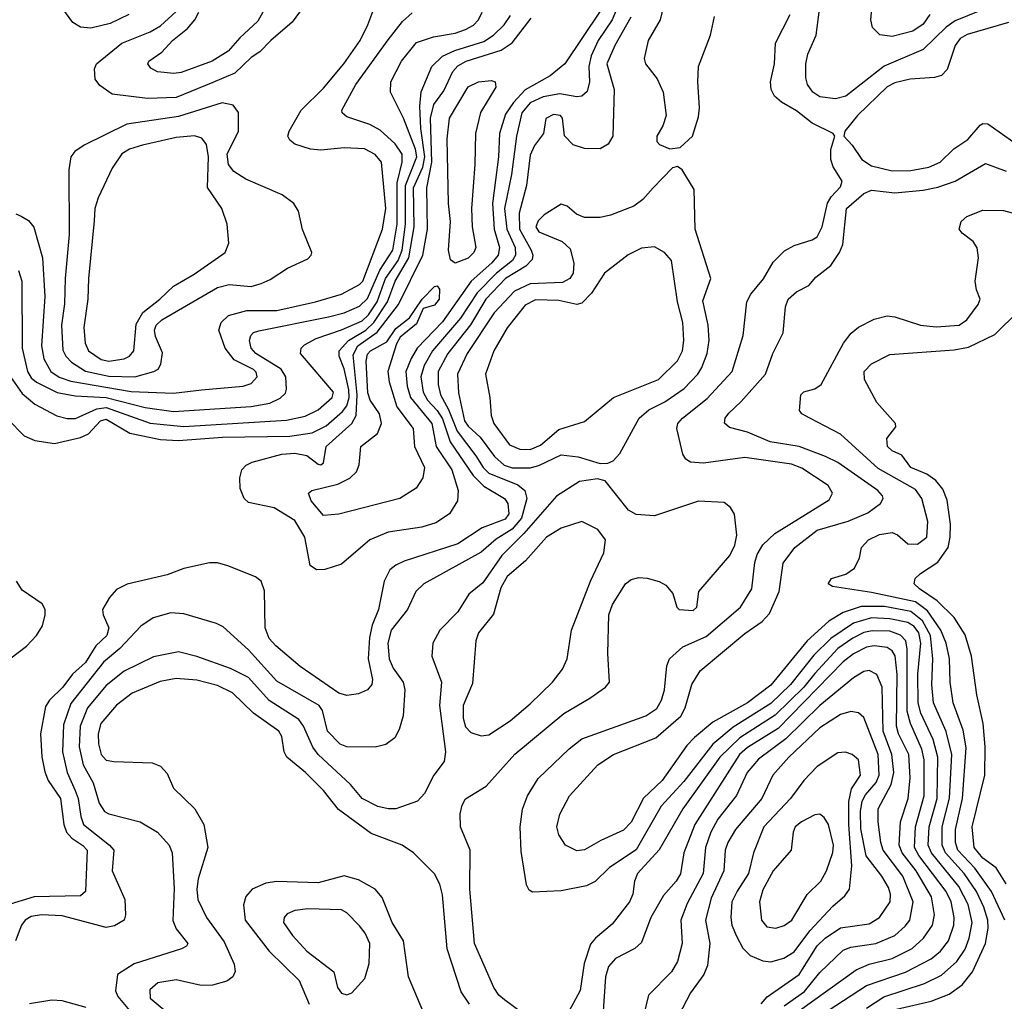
# Model space of a CAD drawing. Extents: x 997028 to 1115134, y 536408 to 618974.
# Tile 335 of 473: x 1040990 to 1044798, y 585051 to 588845. Entities that reach past the tile are written whole.
import ezdxf

# ---------------------------------------------------------------- set-up
doc = ezdxf.new("R2010")
doc.units = 0

msp = doc.modelspace()

# ---------------------------------------------------------------- linework, layer by layer
at = {"layer": '0CON10XD'}
for points in [[(1042125, 588948.1), (1042044.7, 588835.3), (1041961.5, 588765), (1041919, 588721), (1041885, 588698.9), (1041821.8, 588638.2), (1041737.1, 588602.9), (1041595, 588544.8), (1041485, 588540.2), (1041347.9, 588557.9), (1041300.9, 588590.9), (1041282, 588615), (1041280, 588655), (1041288, 588675), (1041385.5, 588755), (1041495, 588798.1), (1041535, 588821.1), (1041595, 588877.2)], [(1044510.2, 588865), (1044485, 588828.4), (1044445, 588800.9), (1044365, 588780), (1044317.4, 588787.4), (1044288.6, 588815), (1044282.2, 588845), (1044290.8, 588945)], [(1043485, 588922.5), (1043466.9, 588845), (1043420.4, 588765), (1043405.8, 588695), (1043410, 588675), (1043456.2, 588616.2), (1043478.5, 588565), (1043490.8, 588475), (1043478, 588435), (1043454, 588395), (1043454.2, 588374.2), (1043465, 588362.5), (1043505, 588346.7)], [(1040945, 587300.8), (1041007, 587237), (1041048.3, 587218.3), (1041125, 587207.6), (1041225, 587230), (1041255.9, 587244.1), (1041303.3, 587295), (1041325, 587301), (1041416.9, 587246.9), (1041535, 587222.2), (1041605, 587219.1), (1041775, 587231.6), (1042035, 587234.9), (1042122, 587248), (1042175, 587274.8), (1042239.2, 587330.8), (1042255, 587352.2), (1042264.1, 587385), (1042263.6, 587415), (1042245, 587496.4), (1042225.7, 587545), (1042225.7, 587565), (1042262.4, 587605), (1042329.3, 587645), (1042359.9, 587675), (1042413, 587755), (1042442, 587835), (1042495.3, 587925), (1042516.4, 588045), (1042513.8, 588195), (1042548.9, 588275), (1042556.8, 588315), (1042541.4, 588425), (1042538.5, 588511.5), (1042543.2, 588566.8), (1042584.6, 588665), (1042625, 588704.4), (1042673.3, 588726.7), (1042785, 588761.5), (1042822.9, 588785), (1042864.2, 588825), (1042888, 588862)], [(1040955.2, 587465), (1040999.8, 587399.8), (1041049, 587359), (1041134.4, 587314.4), (1041174.4, 587304.4), (1041205.6, 587304.4), (1041289.1, 587340.9), (1041325, 587345.9), (1041495, 587285.4), (1041625, 587272.8), (1042022.1, 587297.9), (1042095, 587312.5), (1042145, 587336.9), (1042198.8, 587385), (1042204.5, 587405), (1042076.1, 587555), (1042078.8, 587575), (1042091.6, 587588.4), (1042136.4, 587613.6), (1042235, 587646.4), (1042315, 587680.9), (1042339.8, 587705), (1042373.1, 587755), (1042405.1, 587844.9), (1042453.7, 587915), (1042469.8, 587955), (1042482.5, 588055), (1042482.1, 588205), (1042526.4, 588315), (1042521.7, 588345), (1042474.8, 588464.8), (1042424.6, 588565), (1042425.3, 588605), (1042467.1, 588685), (1042525, 588757.8), (1042590.5, 588779.5), (1042675, 588793.3), (1042715, 588806.8), (1042745.4, 588824.6), (1042765.3, 588845), (1042779.2, 588875)], [(1040975, 588094.4), (1040996.4, 588086.4), (1041025, 588069.2), (1041045, 588044), (1041078.1, 587925), (1041087, 587775), (1041074.5, 587584.5), (1041084.3, 587534.3), (1041110.5, 587485), (1041143.1, 587463.1), (1041187.8, 587447.8), (1041421.9, 587408.1), (1041585, 587401.2), (1041694.1, 587414.1), (1041855, 587428.6), (1041885, 587439.7), (1041908.6, 587465), (1041905, 587483.3), (1041895, 587493.2), (1041820.2, 587530.2), (1041785.3, 587575), (1041760.5, 587645), (1041770, 587675), (1041797.6, 587702.4), (1041868.5, 587721.5), (1041985, 587721.3), (1042134.2, 587755), (1042235, 587784.8), (1042305, 587821.6), (1042317.8, 587835), (1042393.3, 588035), (1042406.2, 588115), (1042390, 588295), (1042364.8, 588324.8), (1042324, 588346), (1042245, 588349.8), (1042155, 588341.3), (1042115, 588344.6), (1042054, 588364), (1042035, 588379.2), (1042026.9, 588395), (1042032.5, 588415), (1042078.9, 588495), (1042165, 588580.4), (1042244.1, 588675), (1042307.3, 588765), (1042337.3, 588825), (1042356.4, 588876.4)], [(1041412.9, 588865), (1041339.8, 588830.2), (1041265, 588813.2), (1041225, 588815.9), (1041195.4, 588835), (1041156.8, 588886.8)], [(1041930.7, 588875), (1041911, 588839), (1041841.1, 588775), (1041796.3, 588723.7), (1041734.4, 588685.6), (1041615, 588641.2), (1041587.1, 588637.1), (1041523.6, 588643.6), (1041497.9, 588657.9), (1041485.6, 588675), (1041489.4, 588685), (1041539.8, 588720.2), (1041580.9, 588765), (1041639.3, 588810.7), (1041667.4, 588845), (1041682.9, 588875)], [(1043235, 588878.7), (1043098.4, 588675), (1043042.3, 588627.7), (1042945, 588573.8), (1042899.5, 588525), (1042869.7, 588480.3), (1042845.5, 588405), (1042841.6, 588315), (1042819.5, 588135), (1042825.3, 588035.3), (1042845.5, 587965), (1042841.2, 587935), (1042816.2, 587905), (1042735.9, 587834.1), (1042625, 587677.5), (1042528, 587575), (1042504, 587536), (1042484, 587485), (1042488.3, 587428.3), (1042501.3, 587385), (1042584.8, 587285), (1042600.5, 587195), (1042662, 587105), (1042686.7, 587025), (1042683.6, 586985), (1042653.1, 586935), (1042599.4, 586900.6), (1042545, 586883.4), (1042416, 586864), (1042345, 586834.6), (1042235, 586741.1), (1042170.3, 586719.7), (1042138.8, 586718.8), (1042114, 586735), (1042093.3, 586845), (1042055, 586908.9), (1041975, 586958.4), (1041875, 586979.2), (1041858.6, 586995), (1041843.6, 587033.6), (1041842.2, 587075), (1041849.4, 587105), (1041866, 587124), (1041888.8, 587135), (1042004.5, 587165.5), (1042055, 587170.2), (1042100.6, 587160.6), (1042145, 587126.7), (1042155, 587124.6), (1042165, 587132.5), (1042175.9, 587195), (1042275.4, 587284.6), (1042291.5, 587315), (1042295.4, 587395), (1042280.4, 587550.4), (1042298.6, 587585), (1042372.3, 587637.7), (1042455.4, 587745), (1042548.9, 587935), (1042567.4, 588035), (1042564.3, 588195), (1042584.8, 588295.2), (1042578.9, 588465), (1042592.4, 588517.6), (1042630.2, 588569.8), (1042665.4, 588644.6), (1042685, 588667), (1042717.1, 588685), (1042851.9, 588728.1), (1042895, 588755.7), (1042968.5, 588851.5)], [(1042415, 588767.7), (1042471.3, 588838.7), (1042508.5, 588871.5)], [(1044265.9, 585025), (1044331.9, 585068.1), (1044489.9, 585120.1), (1044555, 585152.6), (1044614.6, 585205.4), (1044647.5, 585252.5), (1044662.8, 585295), (1044673.5, 585355), (1044658.3, 585425), (1044622.4, 585495), (1044516.2, 585625), (1044504, 585655), (1044507.4, 585725), (1044538.1, 585835), (1044541.4, 585995), (1044523.1, 586063.1), (1044476, 586165), (1044464.6, 586205), (1044463.8, 586315), (1044474.9, 586435), (1044467.6, 586475), (1044450.1, 586500.1), (1044425, 586514.6), (1044355, 586529.1), (1044285, 586532.7), (1044215, 586513.2), (1044127.2, 586452.8), (1044061.6, 586388.4), (1043971.6, 586275), (1043895, 586202.3), (1043749.9, 586110.1), (1043670.6, 586045), (1043558.9, 585901.1), (1043471.6, 585805), (1043375, 585636.3), (1043271.2, 585568.8), (1043216.4, 585513.6), (1043182.3, 585497.7), (1043085, 585478.1), (1042973, 585473), (1042960.7, 585480.7), (1042950.8, 585500.8), (1042929.5, 585630.5), (1042926.1, 585725), (1042935, 585793.3), (1042954.6, 585845), (1042995, 585911.9), (1043115, 586026.9), (1043165, 586066.1), (1043411.4, 586155), (1043455, 586183.4), (1043473.1, 586215), (1043484.1, 586255), (1043492.5, 586347.5), (1043502.9, 586375), (1043555, 586421.2), (1043645, 586460.5), (1043777.5, 586575), (1043821.8, 586645), (1043833.3, 586746.7), (1043842.4, 586777.6), (1043865, 586815.6), (1043910.3, 586859.7), (1044120.6, 586989.4), (1044133.6, 587015), (1044116.9, 587045), (1044015, 587112.1), (1043975, 587126.8), (1043795, 587152.4), (1043635, 587131.3), (1043584.5, 587134.5), (1043566.5, 587146.5), (1043555.4, 587165.4), (1043531.2, 587265), (1043536.2, 587285), (1043553.1, 587305), (1043648.9, 587381.1), (1043746, 587485), (1043788.5, 587625), (1043802.5, 587755), (1043818.5, 587785), (1043866.7, 587843.3), (1043905, 587908), (1043948.6, 587951.4), (1043985, 587972.5), (1044055, 587994.5), (1044075, 588006.5), (1044094.3, 588045), (1044114.1, 588135.9), (1044129, 588161), (1044165, 588199.1), (1044170.7, 588220.7), (1044136.2, 588276.2), (1044126.8, 588305), (1044126.9, 588343.1), (1044142.5, 588395), (1044136.2, 588405), (1044055.7, 588445.7), (1043995, 588493.1), (1043936.4, 588526.4), (1043910.1, 588550.1), (1043896.5, 588575), (1043893.5, 588605), (1043910, 588675), (1043913.1, 588755), (1043969.6, 588865)], [(1043298, 588885), (1043281.9, 588845), (1043227.6, 588765), (1043200.2, 588705), (1043191.1, 588665), (1043194, 588605)], [(1044745, 588896.3), (1044608.7, 588841.3), (1044573.9, 588816.1), (1044485, 588730), (1044333.8, 588666.2), (1044185, 588549.8), (1044145, 588539.8), (1044085, 588546.9), (1044057.5, 588565), (1044037.6, 588595), (1044031.2, 588621.2), (1044030.5, 588675), (1044038.2, 588711.8), (1044070.4, 588785), (1044083.4, 588885)], [(1043354.4, 588855), (1043291.7, 588745), (1043261.7, 588675), (1043289.7, 588575), (1043284.5, 588395), (1043266.1, 588363.9), (1043235, 588346.7), (1043175, 588347.2), (1043131, 588361), (1043097, 588397), (1043089.1, 588465), (1043082.5, 588475), (1043055, 588479.2), (1043025, 588463.3), (1043016, 588405), (1042980.9, 588359.1), (1042965, 588321.4), (1042950, 588205), (1042921.9, 588098.1), (1042923.4, 588035), (1042968.8, 587955), (1042975.2, 587935), (1042972.1, 587917.9), (1042948, 587892), (1042869.8, 587845), (1042792.6, 587765), (1042733.8, 587666.1), (1042645.8, 587555), (1042609.3, 587485), (1042608.3, 587435), (1042617.5, 587395), (1042649, 587339), (1042681.9, 587255), (1042755, 587159.5), (1042782.4, 587115), (1042805, 587092.7), (1042916.8, 587046.8), (1042944.2, 587025), (1042952.1, 586995), (1042931.6, 586918.4), (1042895, 586875.9), (1042833, 586837), (1042775, 586787), (1042552.9, 586665), (1042522.9, 586635), (1042489.6, 586565), (1042427.4, 586485), (1042414.4, 586435), (1042419.3, 586375), (1042435, 586338.2), (1042473.3, 586285), (1042480, 586255), (1042473.2, 586155), (1042458.4, 586101.6), (1042440.9, 586069.1), (1042406.7, 586043.3), (1042365, 586032.9), (1042255, 586034.1), (1042229.6, 586045), (1042180.3, 586095), (1042161.3, 586175), (1042147.9, 586195), (1041985, 586288.2), (1041875, 586410), (1041777.9, 586497.9), (1041751.4, 586511.4), (1041625, 586548.8), (1041575, 586552.1), (1041506.7, 586533.3), (1041458.7, 586501.3), (1041377.9, 586415), (1041315, 586362.5), (1041188.4, 586201.6), (1041160.1, 586119.9), (1041156.2, 586015), (1041174.2, 585935), (1041204.7, 585865.3), (1041216.8, 585835), (1041226.8, 585765), (1041237.3, 585735), (1041338.2, 585655), (1041354.6, 585635), (1041347.9, 585555), (1041397.1, 585445), (1041399.4, 585385), (1041394.2, 585365), (1041357.1, 585342.9), (1041325, 585336.7), (1041155, 585381.7), (1041075, 585385.8), (1041035, 585378.9), (1041011.8, 585365), (1040997.5, 585345), (1040974.6, 585284.6)], [(1043505, 588346.7), (1043545, 588351.2), (1043592.5, 588395), (1043615, 588470), (1043620, 588505), (1043613.1, 588605), (1043615.7, 588664.3), (1043661.4, 588785), (1043677.7, 588857.7)], [(1044815, 588834.7), (1044655, 588787.6), (1044627.5, 588772.5), (1044607.6, 588745), (1044577.1, 588652.9), (1044555, 588629.5), (1044528.5, 588621.5), (1044434.4, 588615.6), (1044375, 588601.4), (1044345, 588586.2), (1044230.8, 588475), (1044181.4, 588415), (1044177.1, 588395), (1044210.5, 588360.5), (1044247.7, 588305), (1044285, 588281), (1044365, 588261.6), (1044437.2, 588262.8), (1044505.8, 588275), (1044550, 588295), (1044603.4, 588346.6), (1044657.8, 588382.2), (1044705, 588437.5), (1044715.7, 588444.3), (1044735, 588442.9), (1044844.5, 588365)], [(1040985.6, 587875.6), (1040998.9, 587835), (1041000.5, 587575), (1041020.7, 587485), (1041035, 587461.4), (1041055, 587443.6), (1041135, 587404.5), (1041205, 587391.6), (1041325, 587384.9), (1041475, 587345.7), (1041585, 587331.4), (1041885, 587350.7), (1041957.3, 587362.7), (1041998.1, 587381.9), (1042018.2, 587401.8), (1042022.7, 587417.3), (1042020, 587465), (1042001.6, 587495), (1041903.5, 587555), (1041885.3, 587575), (1041879.6, 587605), (1041883.8, 587625), (1041894.2, 587635.8), (1041915, 587642), (1042185, 587696.2), (1042245, 587712.5), (1042305, 587737.9), (1042335, 587767), (1042383.3, 587876.7), (1042433, 587955), (1042450.4, 588055), (1042450.3, 588215), (1042470, 588295), (1042469.3, 588325), (1042442.4, 588365), (1042385, 588417.8), (1042345, 588440.8), (1042255, 588470), (1042237.1, 588485), (1042236.7, 588495), (1042290.8, 588595), (1042415, 588767.7)], [(1043194, 588605), (1043185, 588567.5), (1043165, 588549.2), (1043145, 588547.1), (1043078.8, 588558.8), (1043015, 588547.2), (1042965, 588523.8), (1042932.9, 588485), (1042912.1, 588395), (1042893, 588247), (1042865.6, 588115), (1042873.9, 588035), (1042906.2, 587965), (1042908.2, 587935), (1042896.2, 587915), (1042834, 587866), (1042760.1, 587789.9), (1042695, 587691.9), (1042586.8, 587565), (1042555, 587509.1), (1042542.3, 587465), (1042550.4, 587405), (1042567.3, 587375), (1042604.3, 587335), (1042625, 587301.9), (1042655, 587214.2), (1042743.9, 587083.9), (1042785, 587041.7), (1042865.4, 586995), (1042878.4, 586975), (1042882.4, 586935), (1042867.5, 586915), (1042779.1, 586880.9), (1042685, 586819), (1042477.7, 586752.3), (1042445, 586737.1), (1042421.7, 586718.2), (1042400.4, 586675), (1042377.6, 586565), (1042353.9, 586505), (1042342.6, 586457.4), (1042337.5, 586375), (1042354.7, 586295), (1042352.5, 586275), (1042335, 586254.6), (1042300.1, 586239.9), (1042255, 586233.2), (1042225, 586242), (1042075, 586344.7), (1041980.4, 586425), (1041955, 586453.6), (1041939.2, 586495), (1041937.2, 586637.2), (1041924.5, 586674.5), (1041901.7, 586691.7), (1041795, 586734.3), (1041755, 586745.6), (1041725, 586745.6), (1041625, 586724.4), (1041560.2, 586699.8), (1041406, 586664), (1041365, 586642.2), (1041337.9, 586612.1), (1041310.9, 586565), (1041313.6, 586545), (1041335.2, 586495.2), (1041327.3, 586465), (1041284.5, 586425.5), (1041245, 586360.3), (1041194.8, 586315.2), (1041157.1, 586265), (1041105.4, 586215), (1041089.9, 586190.1), (1041071.2, 586085), (1041076.5, 585996.5), (1041088.1, 585938.1), (1041100.3, 585905), (1041148.3, 585835), (1041160.6, 585735), (1041171, 585705), (1041191.4, 585681.4), (1041235, 585653.2), (1041250.8, 585635), (1041244.4, 585475), (1041225, 585459.1), (1041045.7, 585454.3), (1040953.4, 585426.6)], [(1042675, 587904.4), (1042656.6, 587916.6), (1042648.8, 587955), (1042656.2, 588065), (1042648.9, 588135), (1042644.1, 588385), (1042652.3, 588465), (1042725, 588586.4), (1042765, 588605.4), (1042815, 588610.6), (1042828.8, 588605), (1042831.4, 588585), (1042773, 588487), (1042753.1, 588405), (1042750.8, 588285), (1042737.2, 588115), (1042740.4, 588045), (1042754.5, 587965), (1042746.2, 587945), (1042725, 587923.8), (1042675, 587904.4)], [(1041435, 587464.8), (1041509.2, 587485), (1041525.8, 587495), (1041536.8, 587513.2), (1041542.7, 587557.3), (1041515, 587620.8), (1041511.7, 587645), (1041518.4, 587665), (1041539.6, 587685), (1041755, 587810.2), (1041801.1, 587821.1), (1041885, 587814.1), (1041923.8, 587825), (1041959.4, 587840.6), (1042025.5, 587884.5), (1042105, 587921.2), (1042117.5, 587935), (1042120, 587945), (1042084.2, 588034.2), (1042068.6, 588105), (1042050.8, 588135), (1042005, 588168.6), (1041865, 588228.9), (1041819, 588259), (1041797.6, 588285), (1041793.3, 588325), (1041836.4, 588415), (1041836.6, 588486.6), (1041815.3, 588515.3), (1041774, 588524), (1041605, 588470.6), (1041405, 588441), (1041239.5, 588360.5), (1041203.9, 588336.1), (1041188.1, 588315), (1041180.4, 588265), (1041181.6, 588015), (1041165.7, 587845), (1041163.3, 587746.7), (1041152.4, 587665), (1041157.3, 587567.3), (1041168.4, 587545), (1041191.1, 587521.1), (1041245, 587486.2), (1041335, 587467), (1041435, 587464.8)], [(1041335, 587525.5), (1041395, 587534), (1041415.3, 587545), (1041431.6, 587565), (1041441.3, 587668.7), (1041466.1, 587713.9), (1041532.7, 587765), (1041585, 587815.3), (1041665, 587861.8), (1041784.6, 587945.4), (1041798.7, 587981.3), (1041793.1, 588055), (1041771.9, 588115), (1041717.1, 588197.1), (1041720.3, 588315), (1041712.3, 588362.3), (1041695, 588387.7), (1041665.8, 588395.8), (1041595, 588390), (1041465, 588360.5), (1041414.8, 588345.2), (1041385, 588327.2), (1041348.2, 588271.8), (1041293.3, 588156.7), (1041281.1, 588115), (1041278.1, 588068.1), (1041256.2, 587845), (1041254.3, 587765), (1041238.3, 587655), (1041243.2, 587595), (1041256.6, 587565), (1041305, 587532.1), (1041335, 587525.5)], [(1042895, 587112.7), (1042965, 587113.2), (1042998.1, 587121.9), (1043085, 587163.6), (1043150, 587155), (1043235, 587130), (1043265, 587130.8), (1043285, 587140), (1043311.7, 587168.3), (1043386.1, 587305), (1043423, 587337), (1043485, 587368.8), (1043560.7, 587419.3), (1043613.4, 587475), (1043628.7, 587501.3), (1043648.8, 587555), (1043657, 587607), (1043653.6, 587665), (1043632, 587758), (1043663.2, 587845), (1043602.5, 588035), (1043599.3, 588189.3), (1043552.5, 588265), (1043535, 588277.5), (1043515, 588272.5), (1043440, 588195), (1043399.7, 588150.3), (1043365.3, 588124.7), (1043275, 588089.5), (1043235, 588080.6), (1043175, 588081.2), (1043144.2, 588094.2), (1043107.5, 588125), (1043085, 588132), (1043018.6, 588091.4), (1042995, 588067.8), (1042986.8, 588045), (1042998.2, 588025), (1043088.3, 587988.3), (1043119.6, 587959.6), (1043133.7, 587903.7), (1043130.4, 587865), (1043117.5, 587845), (1043090, 587830), (1042965, 587824.2), (1042903.7, 587796.3), (1042825, 587711.9), (1042720.4, 587555), (1042683.9, 587475), (1042687.3, 587402.7), (1042711.1, 587295), (1042725, 587274.4), (1042771.5, 587231.5), (1042827.2, 587157.2), (1042863.5, 587123.5), (1042895, 587112.7)], [(1044365, 585017.3), (1044515, 585051.2), (1044585, 585078.2), (1044635, 585115.3), (1044675, 585165.4), (1044725.7, 585274.3), (1044736.1, 585333.9), (1044735.2, 585364.8), (1044719.3, 585415), (1044690.3, 585475), (1044642.9, 585545), (1044570.3, 585625), (1044557.8, 585655), (1044557.9, 585725), (1044586.7, 585836.7), (1044595.1, 586005), (1044573.5, 586093.5), (1044524.8, 586205), (1044518.6, 586275), (1044522.1, 586375), (1044512.2, 586465), (1044481.7, 586521.7), (1044437.4, 586557.4), (1044335, 586576.6), (1044245, 586577.4), (1044175.6, 586554.4), (1044120.1, 586519.9), (1044035.3, 586444.7), (1043895, 586272.4), (1043804.6, 586205), (1043670.6, 586129.4), (1043599.5, 586070.5), (1043570.7, 586039.3), (1043475.2, 585905), (1043403.4, 585836.6), (1043355, 585742.9), (1043325, 585712.7), (1043237.3, 585672.7), (1043175, 585636.2), (1043145, 585633.2), (1043100.8, 585655), (1043075, 585694), (1043067.1, 585725), (1043078.8, 585775), (1043117.3, 585845), (1043226.5, 585965), (1043287.1, 586005), (1043451, 586069), (1043546.8, 586153.2), (1043564.4, 586185.6), (1043590.2, 586275), (1043622.2, 586327.8), (1043795, 586472.8), (1043861.5, 586518.5), (1043890.2, 586549.8), (1043927.4, 586635), (1043943.2, 586745), (1043987.8, 586805), (1044075, 586871.6), (1044195, 586907.5), (1044270.9, 586939.1), (1044320, 586975), (1044329.5, 586995), (1044327.5, 587005), (1044309.1, 587025), (1044155, 587133.6), (1044107.3, 587157.3), (1044005, 587195.2), (1043893.4, 587213.4), (1043805, 587251.1), (1043735, 587268.5), (1043715.7, 587285.7), (1043718.9, 587305), (1043732.5, 587325), (1043780.9, 587369.1), (1043875.3, 587475), (1043903.1, 587555), (1043943.3, 587635), (1043952.4, 587735), (1043962.7, 587765), (1043995, 587793.3), (1044042.7, 587817.3), (1044069.9, 587850.1), (1044127.1, 587895), (1044161.5, 587945), (1044173.4, 587976.6), (1044188, 588115), (1044255, 588173.3), (1044285, 588186.6), (1044375, 588176.7), (1044485, 588186.2), (1044541.5, 588198.5), (1044608.2, 588221.8), (1044725, 588289.6), (1044805, 588260)], [(1044800.4, 585365), (1044749, 585475), (1044683.7, 585565), (1044619, 585635), (1044609.9, 585665), (1044608.9, 585715), (1044636.8, 585835), (1044651.3, 586031.4), (1044639.2, 586099.2), (1044600.8, 586205), (1044588.8, 586285), (1044586.3, 586375), (1044573.1, 586435), (1044553.1, 586485), (1044500.6, 586560.6), (1044455, 586595.1), (1044285, 586631.5), (1044133.9, 586653.9), (1044117.5, 586665), (1044130, 586685), (1044185, 586702.5), (1044218.8, 586725), (1044238, 586765), (1044246, 586805), (1044272.9, 586835), (1044315, 586855.2), (1044365, 586862.6), (1044385, 586853.9), (1044425, 586819.7), (1044462.1, 586817.9), (1044498.5, 586845), (1044503.1, 586905), (1044479, 586995), (1044455, 587029), (1044310.8, 587110.8), (1044165, 587243.8), (1044045.6, 587305.6), (1044015, 587321.2), (1044006.7, 587335), (1044011.2, 587395), (1044023, 587407), (1044065, 587418.1), (1044090, 587435), (1044176.5, 587595), (1044206.5, 587633.5), (1044235, 587656.7), (1044295, 587687.3), (1044345, 587700.8), (1044375, 587696.9), (1044474.8, 587664.8), (1044535, 587657.5), (1044623.3, 587665), (1044653.5, 587685), (1044697.5, 587745), (1044704.3, 587765), (1044690.7, 587800.7), (1044685.9, 587835), (1044698.2, 587925), (1044693.2, 587963.2), (1044678, 587988), (1044635, 588020), (1044624.3, 588035), (1044631.4, 588065), (1044653.8, 588085), (1044715, 588109.2), (1044795, 588108.2), (1044876.2, 588086.2)], [(1042965, 587183.8), (1043005, 587201), (1043075, 587261.1), (1043175, 587292.1), (1043287.5, 587385), (1043461.5, 587455), (1043535, 587527.3), (1043553.8, 587565), (1043559, 587605), (1043555.2, 587675), (1043534.8, 587755), (1043510.6, 587915), (1043484.2, 587945), (1043445, 587966.9), (1043395, 587962.7), (1043343, 587937), (1043252.3, 587865), (1043202.4, 587787.6), (1043165, 587749.1), (1043145, 587744.6), (1043075, 587759.3), (1042985, 587763.1), (1042945, 587741.9), (1042875, 587654.6), (1042823.8, 587565), (1042792.4, 587475), (1042808.7, 587385), (1042813.5, 587315), (1042823.6, 587285), (1042885, 587202.5), (1042925, 587185.6), (1042965, 587183.8)], [(1042165, 586929.4), (1042118.2, 586985), (1042107.5, 587015), (1042120, 587025), (1042220.2, 587049.8), (1042267.1, 587072.9), (1042292.7, 587097.3), (1042302.9, 587125), (1042310, 587195), (1042374.3, 587245.7), (1042389.3, 587285), (1042382.3, 587322.3), (1042345.3, 587375), (1042336.4, 587403.6), (1042330.9, 587525), (1042335, 587552.2), (1042347.5, 587565), (1042410.4, 587599.6), (1042445, 587651.1), (1042497.6, 587692.4), (1042547.1, 587765), (1042595, 587814.2), (1042605, 587816.2), (1042613.3, 587803.3), (1042612.7, 587765), (1042595, 587742.5), (1042551.3, 587728.7), (1042525, 587669.4), (1042462.2, 587617.8), (1042447.2, 587592.8), (1042413.8, 587485), (1042418.8, 587445), (1042448.7, 587348.7), (1042511.5, 587265), (1042517.2, 587195), (1042555.4, 587115), (1042549.6, 587075), (1042523.1, 587035), (1042460, 586995), (1042225, 586934.3), (1042165, 586929.4)], [(1044805, 585505.5), (1044767, 585567), (1044715, 585604.8), (1044682.2, 585645), (1044674, 585725), (1044722.6, 585925), (1044724.8, 586035), (1044716.8, 586125), (1044692.5, 586235), (1044671.1, 586385), (1044647.2, 586467.2), (1044604.8, 586534.8), (1044539, 586599), (1044470, 586645), (1044450, 586665), (1044452.9, 586685), (1044474.3, 586705), (1044541.8, 586748.2), (1044580.8, 586805), (1044589.5, 586845), (1044590.2, 586895), (1044577.8, 586987.8), (1044560.2, 587030.2), (1044534.1, 587064.1), (1044498.1, 587088.1), (1044436.5, 587115), (1044401.7, 587161.7), (1044365, 587179.2), (1044347.1, 587195), (1044344, 587226), (1044378.3, 587271.7), (1044377.5, 587285), (1044305.3, 587365.3), (1044257.9, 587455), (1044256.2, 587485), (1044285.2, 587514.8), (1044355, 587551.1), (1044605, 587568.8), (1044659.9, 587580.1), (1044761.1, 587628.9), (1044855, 587719.5)], [(1042965, 584983.7), (1042865, 585056.3), (1042843.4, 585075), (1042824, 585105), (1042749.7, 585275), (1042731.2, 585485), (1042733.1, 585635), (1042695.7, 585725), (1042694.3, 585775.7), (1042701.2, 585808.8), (1042715, 585833.3), (1042795, 585882.9), (1042905, 586006.8), (1043095, 586163.8), (1043195, 586223.3), (1043256, 586265), (1043270.8, 586285), (1043264.6, 586395), (1043268.2, 586545), (1043282.9, 586585), (1043333.8, 586665), (1043355, 586681.2), (1043385, 586689.1), (1043417.2, 586687.2), (1043463.7, 586673.7), (1043489.4, 586659.4), (1043516.8, 586626.8), (1043532, 586575), (1043541.2, 586565), (1043595, 586561.9), (1043609.2, 586575), (1043616.9, 586635), (1043736.4, 586773.6), (1043756.2, 586813.8), (1043763.3, 586853.3), (1043754.2, 586934.2), (1043739.4, 586959.4), (1043715, 586978.5), (1043615, 586984.6), (1043445, 586927.9), (1043375, 586932.2), (1043345, 586949.2), (1043255, 587063.3), (1043225, 587071.2), (1043155, 587060), (1043066.5, 587003.5), (1042940.7, 586859.3), (1042855, 586773.9), (1042781.5, 586668.5), (1042727.1, 586625), (1042685, 586557.1), (1042615.6, 586485), (1042588.6, 586435), (1042584.2, 586385), (1042621.2, 586285), (1042613.8, 586195), (1042636.5, 586015), (1042631.6, 585978.4), (1042591.5, 585925), (1042556.3, 585853.7), (1042529.2, 585825), (1042445, 585795.4), (1042415, 585794.7), (1042375, 585803.4), (1042315.2, 585835.2), (1042269.1, 585889.1), (1042144.7, 586005), (1042123.4, 586033.4), (1042088.3, 586115), (1042070.5, 586140.5), (1041955, 586213.8), (1041875, 586303), (1041805, 586337.7), (1041675, 586384.1), (1041605, 586402.4), (1041507.3, 586382.7), (1041395, 586326.8), (1041325, 586271.8), (1041252.7, 586185), (1041223.8, 586115), (1041220.7, 586035), (1041235.4, 585965.4), (1041274.2, 585895), (1041297.4, 585817.4), (1041318.8, 585785), (1041335, 585775.9), (1041455.8, 585745), (1041523.1, 585705), (1041568.5, 585655), (1041579.5, 585625), (1041587.4, 585487.4), (1041583, 585363), (1041595, 585330.6), (1041640, 585275), (1041635.4, 585264.6), (1041616.5, 585253.5), (1041433.7, 585196.3), (1041368.8, 585155), (1041361.3, 585091.3), (1041369.3, 585069.3), (1041415.3, 585015)], [(1042775, 586076.9), (1042805, 586081.1), (1042887.8, 586135), (1042965, 586200.4), (1043051.5, 586285), (1043090, 586335), (1043107.1, 586375), (1043123.8, 586485), (1043198.5, 586675), (1043249.1, 586785), (1043255.5, 586835), (1043225.7, 586875), (1043165, 586906.2), (1043085, 586880), (1043027.3, 586845), (1042946.9, 586753.1), (1042875, 586693.2), (1042851.4, 586648.6), (1042822.7, 586547.3), (1042765.3, 586475), (1042753.8, 586445), (1042741, 586279), (1042705.3, 586195), (1042706, 586145), (1042715, 586112.5), (1042735, 586090.6), (1042775, 586076.9)], [(1040952, 586375), (1041016.3, 586423.7), (1041055.6, 586464.4), (1041077.9, 586502.1), (1041089.5, 586545), (1041088.8, 586565), (1041077.2, 586587.2), (1041000.4, 586640.4), (1040977.6, 586675)], [(1044116.7, 585015), (1044265, 585112.3), (1044415.9, 585164.1), (1044515, 585214.8), (1044552.1, 585245), (1044582.6, 585285), (1044602.9, 585345), (1044604.1, 585375), (1044592.6, 585435), (1044573.9, 585475), (1044467.4, 585615), (1044450.8, 585645), (1044455.1, 585725), (1044488.8, 585845), (1044487.8, 585985), (1044479.4, 586025), (1044435.3, 586125.3), (1044422.7, 586172.7), (1044422, 586412), (1044417, 586445), (1044396.6, 586466.6), (1044355, 586481.9), (1044286.6, 586483.4), (1044255, 586476.2), (1044211.9, 586455), (1044155, 586414.5), (1044065, 586318.5), (1044022.8, 586265), (1043912.7, 586157.3), (1043775, 586069.9), (1043697.5, 585995), (1043554.8, 585795), (1043463.3, 585636.7), (1043379.5, 585545), (1043367.6, 585515), (1043361.2, 585465), (1043348.2, 585435), (1043281.1, 585348.9), (1043216.8, 585295), (1043198.3, 585271.7), (1043172.8, 585197.2), (1043157.8, 585092.2), (1043105.5, 584994.5)], [(1044005.7, 585015), (1044225, 585172.2), (1044275, 585194.1), (1044365, 585217), (1044441.3, 585255), (1044486.4, 585295), (1044520, 585345), (1044528.1, 585385), (1044516.2, 585455), (1044457.6, 585555), (1044402.7, 585625), (1044392, 585655), (1044397.2, 585745), (1044426.4, 585835), (1044434.8, 585915), (1044428.6, 586005), (1044388.6, 586085), (1044381.4, 586115), (1044383.6, 586313.6), (1044375.8, 586385.8), (1044365, 586406.2), (1044345, 586419.1), (1044295, 586424.8), (1044265, 586419.8), (1044215, 586394.1), (1044175, 586363.6), (1043924.2, 586105.8), (1043805, 586032.1), (1043773.8, 586005), (1043601.2, 585735), (1043558.5, 585625), (1043546.5, 585543.5), (1043529.1, 585515), (1043480.2, 585459.8), (1043430.7, 585375), (1043395, 585278), (1043369.2, 585255), (1043295, 585216.2), (1043267.1, 585185), (1043256.1, 585145), (1043245.4, 584994.6)], [(1043946.6, 585033.4), (1044025, 585088.9), (1044085, 585161.9), (1044175, 585248.8), (1044205, 585260), (1044301.4, 585275), (1044374.5, 585305.5), (1044415, 585341.2), (1044432.6, 585365), (1044445.2, 585435), (1044405.8, 585535), (1044330.2, 585635), (1044320.7, 585665), (1044310.3, 585745), (1044310.8, 585795), (1044361.2, 585888.8), (1044371, 585935), (1044363.7, 586005), (1044329.8, 586095), (1044326.3, 586265), (1044305, 586314.4), (1044275, 586330), (1044255, 586325.3), (1044215, 586301.8), (1044085, 586194.4), (1043953.8, 586066.2), (1043847.5, 585987.5), (1043803.5, 585935), (1043763.1, 585846.9), (1043690.6, 585755), (1043663.7, 585705), (1043642.6, 585645), (1043633.6, 585545), (1043571.2, 585428.8), (1043547.4, 585365), (1043551.9, 585275), (1043534.7, 585205.3), (1043511.2, 585165), (1043421.8, 585075), (1043403.3, 584995)], [(1042729.4, 585039.4), (1042697.4, 585087.4), (1042643.4, 585253.4), (1042625, 585462.5), (1042615, 585504), (1042595, 585544.3), (1042514, 585625), (1042470, 585655), (1042349.2, 585699.2), (1042222.8, 585792.8), (1042165, 585866), (1042095.3, 585935), (1042023.6, 585995), (1042013.1, 586015), (1042004.6, 586075), (1041992.1, 586095), (1041894.2, 586164.2), (1041814, 586244), (1041755, 586271.6), (1041675, 586292.9), (1041595, 586298.4), (1041533, 586287), (1041425, 586242.5), (1041364.5, 586195.5), (1041304.4, 586125), (1041294, 586085), (1041295.6, 586045.6), (1041305.8, 586005), (1041325, 585983.6), (1041355, 585977.6), (1041502.4, 585972.4), (1041535, 585959.4), (1041561.2, 585931.2), (1041585.6, 585875), (1041667.1, 585795), (1041702.5, 585735), (1041718.6, 585645), (1041681.2, 585525), (1041675.8, 585485), (1041679.2, 585445), (1041712.7, 585375), (1041781.1, 585281.1), (1041819.5, 585195), (1041823.2, 585166.8), (1041814.2, 585145), (1041791.2, 585128.8), (1041736.1, 585113.9), (1041692.3, 585112.3), (1041595, 585134.1), (1041525, 585122.2), (1041493.4, 585095), (1041495, 585063.6), (1041564.4, 585005)], [(1043858.3, 585041.7), (1043881.5, 585068.5), (1044005, 585155.2), (1044074.4, 585265), (1044105.3, 585295), (1044165, 585335.2), (1044275, 585350), (1044315.2, 585374.8), (1044356.8, 585435), (1044357.7, 585465), (1044350.4, 585490.4), (1044324.7, 585535), (1044263.6, 585613.6), (1044242.8, 585717.2), (1044241.5, 585785), (1044248.1, 585825), (1044261.1, 585848.9), (1044302.9, 585897.1), (1044314.9, 585925), (1044310.1, 586005), (1044255, 586147.8), (1044235, 586166.4), (1044205, 586171.1), (1044165, 586160), (1044085, 586108.4), (1043965, 585994.1), (1043902.9, 585925), (1043860, 585835), (1043758.6, 585715), (1043729.2, 585665), (1043718.4, 585635), (1043713.5, 585555), (1043665, 585450), (1043642.5, 585365), (1043658.8, 585275), (1043650.1, 585189.9), (1043635.6, 585154.4), (1043585, 585084.4), (1043538.2, 584995)], [(1043895, 585204), (1043945, 585218.2), (1043985, 585242.8), (1044046.4, 585323.6), (1044135, 585418.9), (1044181.2, 585458.8), (1044199.5, 585485), (1044208.3, 585575), (1044196.5, 585735), (1044197.1, 585822.9), (1044207.8, 585872.2), (1044242.5, 585925), (1044234.5, 585984.5), (1044210, 586005), (1044183.5, 586013.5), (1044155, 586011.1), (1044075, 585959.1), (1044022.9, 585905), (1043970.9, 585835), (1043868.6, 585725), (1043828.7, 585625), (1043809.1, 585545), (1043765, 585476.2), (1043744.7, 585435), (1043740, 585375), (1043744.2, 585345), (1043762.2, 585302.2), (1043786.8, 585256.8), (1043815, 585228.5), (1043865, 585206.9), (1043895, 585204)], [(1043915, 585333.5), (1043946.4, 585343.6), (1043977.1, 585365), (1044035.6, 585464.4), (1044088.4, 585515), (1044111, 585555), (1044135, 585626.2), (1044138, 585655), (1044118.9, 585735), (1044101.7, 585761.7), (1044085, 585773.8), (1044065, 585772.1), (1044013.3, 585745), (1043990, 585725), (1043981.1, 585705), (1043974.6, 585635), (1043904.7, 585555), (1043865, 585481.9), (1043851.7, 585435), (1043858.7, 585365), (1043879.5, 585339.5), (1043915, 585333.5)], [(1042553.3, 585005), (1042493.5, 585145), (1042474.4, 585285), (1042431.5, 585355), (1042392.6, 585452.6), (1042364.7, 585484.7), (1042300.1, 585520.1), (1042245, 585536.2), (1042145, 585509.2), (1041985.3, 585514.7), (1041941.7, 585508.2), (1041890, 585485), (1041865, 585455.8), (1041856.2, 585423.8), (1041862, 585365), (1041955.2, 585245.2), (1042071.3, 585131.3), (1042110.2, 585040.2)], [(1042255, 585076), (1042275, 585084), (1042325, 585138.8), (1042342.4, 585197.6), (1042344, 585275), (1042326, 585315), (1042305, 585342.2), (1042255, 585393.5), (1042234.7, 585404.7), (1042105, 585408.6), (1042055, 585402.5), (1042025, 585388.5), (1042012.7, 585375), (1042010.4, 585355), (1042045.2, 585305.2), (1042100.8, 585245), (1042205.4, 585165.4), (1042219.2, 585105), (1042235, 585082.5), (1042255, 585076)], [(1041246.8, 585026.8), (1041155, 585053.4), (1041115, 585055.3), (1041028.5, 585041.5)]]:
    msp.add_lwpolyline(points, dxfattribs=at)

doc.saveas('drawing.dxf')
